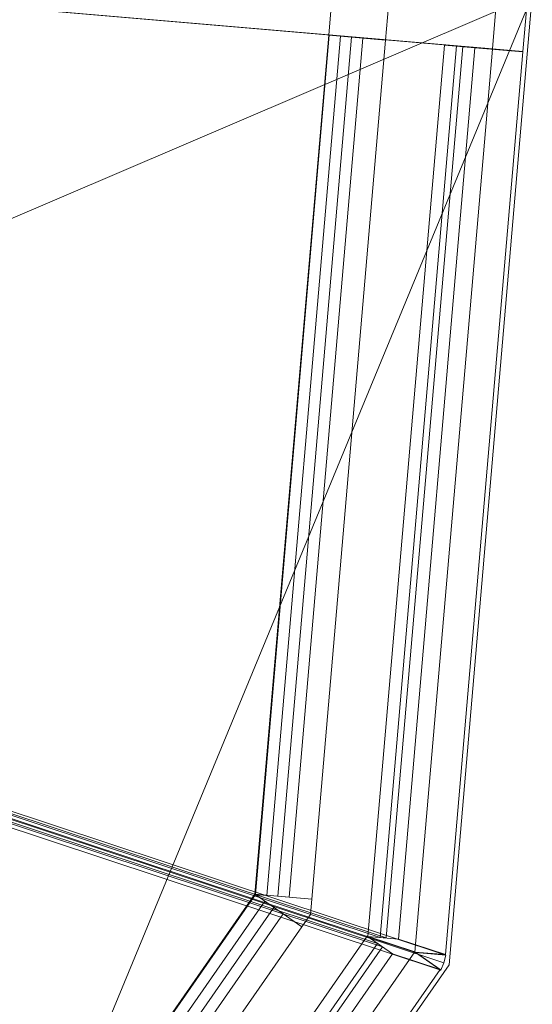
# Model space of a CAD drawing. Header units: millimetres. Extents: x -430348 to -225823, y -86243 to 5084.
# Tile 628 of 656: x -376083 to -375634, y -7416 to -6552. Entities that reach past the tile are written whole.
import ezdxf

# ---------------------------------------------------------------- set-up
doc = ezdxf.new("R2010")
doc.units = ezdxf.units.MM
for name, color, linetype, lineweight in [('A-GLAZ-CURT', 52, 'Continuous', 9), ('A-GLAZ-CWMG', 51, 'Continuous', 9), ('A-ROOF', 132, 'Continuous', 9)]:
    doc.layers.add(name, color=color, linetype=linetype, lineweight=lineweight)

# ---------------------------------------------------------------- blocks, each defined once
blk = doc.blocks.new('System Panel - Solid-518643-_3D_ Copy 1')
at = {"layer": 'A-GLAZ-CURT'}
mesh = blk.add_polyface(dxfattribs=at)
corners = [(-378.31, -14.5), (-378.31, -14.5, 975), (378.31, -14.5, 975), (378.31, -14.5)]
mesh.append_faces([[corners[k] for k in face] for face in [(1, 2, 3, 0)]])
mesh = blk.add_polyface(dxfattribs=at)
corners = [(378.31, -24.5), (-378.31, -24.5), (-378.31, -14.5), (378.31, -14.5)]
mesh.append_faces([[corners[k] for k in face] for face in [(0, 1, 2, 3)]])
mesh = blk.add_polyface(dxfattribs=at)
corners = [(-378.31, -24.5, 975), (378.31, -24.5, 975), (378.31, -14.5, 975), (-378.31, -14.5, 975)]
mesh.append_faces([[corners[k] for k in face] for face in [(0, 1, 2, 3)]])
mesh = blk.add_polyface(dxfattribs=at)
corners = [(-378.31, -24.5), (-378.31, -24.5, 975), (-378.31, -14.5, 975), (-378.31, -14.5)]
mesh.append_faces([[corners[k] for k in face] for face in [(0, 1, 2, 3)]])
mesh = blk.add_polyface(dxfattribs=at)
corners = [(378.31, -24.5, 975), (378.31, -24.5), (378.31, -14.5), (378.31, -14.5, 975)]
mesh.append_faces([[corners[k] for k in face] for face in [(0, 1, 2, 3)]])
mesh = blk.add_polyface(dxfattribs=at)
corners = [(-378.31, -24.5), (378.31, -24.5), (378.31, -24.5, 975), (-378.31, -24.5, 975)]
mesh.append_faces([[corners[k] for k in face] for face in [(3, 0, 1, 2)]])
blk = doc.blocks.new('System Panel - Solid-518647-_3D_ Copy 1')
at = {"layer": 'A-GLAZ-CURT'}
mesh = blk.add_polyface(dxfattribs=at)
corners = [(-554.7, -14.5), (-554.7, -14.5, 975), (554.7, -14.5, 975), (554.7, -14.5)]
mesh.append_faces([[corners[k] for k in face] for face in [(2, 3, 0, 1)]])
mesh = blk.add_polyface(dxfattribs=at)
corners = [(554.7, -24.5), (-554.7, -24.5), (-554.7, -14.5), (554.7, -14.5)]
mesh.append_faces([[corners[k] for k in face] for face in [(3, 0, 1, 2)]])
mesh = blk.add_polyface(dxfattribs=at)
corners = [(-554.7, -24.5, 975), (554.7, -24.5, 975), (554.7, -14.5, 975), (-554.7, -14.5, 975)]
mesh.append_faces([[corners[k] for k in face] for face in [(3, 0, 1, 2)]])
mesh = blk.add_polyface(dxfattribs=at)
corners = [(-554.7, -24.5), (-554.7, -24.5, 975), (-554.7, -14.5, 975), (-554.7, -14.5)]
mesh.append_faces([[corners[k] for k in face] for face in [(0, 1, 2, 3)]])
mesh = blk.add_polyface(dxfattribs=at)
corners = [(-554.7, -24.5), (554.7, -24.5), (554.7, -24.5, 975), (-554.7, -24.5, 975)]
mesh.append_faces([[corners[k] for k in face] for face in [(3, 0, 1, 2)]])
blk = doc.blocks.new('Rectangular Mullion - 50mm x 50mm-505389-_3D_ Copy 1')
at = {"layer": 'A-GLAZ-CWMG'}
mesh = blk.add_polyface(dxfattribs=at)
corners = [(0, 25), (-50, 25), (-50, -25), (0, -25)]
mesh.append_faces([[corners[k] for k in face] for face in [(2, 3, 0, 1)]])
mesh = blk.add_polyface(dxfattribs=at)
corners = [(-50, 25), (0, 25), (0, 25, -500), (-50, 25, -500)]
mesh.append_faces([[corners[k] for k in face] for face in [(0, 1, 2, 3)]])
mesh = blk.add_polyface(dxfattribs=at)
corners = [(-50, -25), (-50, 25), (-50, 25, -500), (-50, -25, -500)]
mesh.append_faces([[corners[k] for k in face] for face in [(3, 0, 1, 2)]])
mesh = blk.add_polyface(dxfattribs=at)
corners = [(0, 25), (0, -25), (0, -25, -500), (0, 25, -500)]
mesh.append_faces([[corners[k] for k in face] for face in [(3, 0, 1, 2)]])
mesh = blk.add_polyface(dxfattribs=at)
corners = [(0, -25), (-50, -25), (-50, -25, -500), (0, -25, -500)]
mesh.append_faces([[corners[k] for k in face] for face in [(0, 1, 2, 3)]])
blk = doc.blocks.new('Rectangular Mullion - 50mm x 50mm-518640-_3D_ Copy 1')
at = {"layer": 'A-GLAZ-CWMG'}
mesh = blk.add_polyface(dxfattribs=at)
corners = [(0, 25), (-50, 25), (-50, -25), (0, -25)]
mesh.append_faces([[corners[k] for k in face] for face in [(3, 0, 1, 2)]])
mesh = blk.add_polyface(dxfattribs=at)
corners = [(0, 25, -756.61), (0, -25, -756.61), (-50, -25, -756.61), (-50, 25, -756.61)]
mesh.append_faces([[corners[k] for k in face] for face in [(3, 0, 1, 2)]])
mesh = blk.add_polyface(dxfattribs=at)
corners = [(-50, 25), (0, 25), (0, 25, -756.61), (-50, 25, -756.61)]
mesh.append_faces([[corners[k] for k in face] for face in [(0, 1, 2, 3)]])
mesh = blk.add_polyface(dxfattribs=at)
corners = [(-50, -25), (-50, 25), (-50, 25, -756.61), (-50, -25, -756.61)]
mesh.append_faces([[corners[k] for k in face] for face in [(3, 0, 1, 2)]])
mesh = blk.add_polyface(dxfattribs=at)
corners = [(0, 25), (0, -25), (0, -25, -756.61), (0, 25, -756.61)]
mesh.append_faces([[corners[k] for k in face] for face in [(3, 0, 1, 2)]])
mesh = blk.add_polyface(dxfattribs=at)
corners = [(0, -25), (-50, -25), (-50, -25, -756.61), (0, -25, -756.61)]
mesh.append_faces([[corners[k] for k in face] for face in [(0, 1, 2, 3)]])
blk = doc.blocks.new('Quad Corner Mullion - Quad Mullion 1-518652-_3D_ Copy 1')
at = {"layer": 'A-GLAZ-CWMG'}
mesh = blk.add_polyface(dxfattribs=at)
corners = [(18.25, -18.34), (-6.68, 25), (-6.68, -25), (6.68, -25)]
mesh.append_faces([[corners[k] for k in face] for face in [(3, 0, 1, 2)]])
mesh = blk.add_polyface(dxfattribs=at)
corners = [(-6.68, 25), (18.25, -18.34), (18.25, -18.34, -1050), (-6.68, 25, -1050)]
mesh.append_faces([[corners[k] for k in face] for face in [(3, 0, 1, 2)]])
mesh = blk.add_polyface(dxfattribs=at)
corners = [(-6.68, -25), (-6.68, 25), (-6.68, 25, -1050), (-6.68, -25, -1050)]
mesh.append_faces([[corners[k] for k in face] for face in [(0, 1, 2, 3)]])
mesh = blk.add_polyface(dxfattribs=at)
corners = [(6.68, -25), (-6.68, -25), (-6.68, -25, -1050), (6.68, -25, -1050)]
mesh.append_faces([[corners[k] for k in face] for face in [(3, 0, 1, 2)]])
mesh = blk.add_polyface(dxfattribs=at)
corners = [(18.25, -18.34), (6.68, -25), (6.68, -25, -1050), (18.25, -18.34, -1050)]
mesh.append_faces([[corners[k] for k in face] for face in [(3, 0, 1, 2)]])
blk = doc.blocks.new('Rectangular Mullion - 50mm x 50mm-518641-_3D_ Copy 1')
at = {"layer": 'A-GLAZ-CWMG'}
mesh = blk.add_polyface(dxfattribs=at)
corners = [(0, 25), (-50, 25), (-50, -25), (0, -25)]
mesh.append_faces([[corners[k] for k in face] for face in [(2, 3, 0, 1)]])
mesh = blk.add_polyface(dxfattribs=at)
corners = [(0, 25, -756.61), (0, -25, -756.61), (-50, -25, -756.61), (-50, 25, -756.61)]
mesh.append_faces([[corners[k] for k in face] for face in [(0, 1, 2, 3)]])
mesh = blk.add_polyface(dxfattribs=at)
corners = [(-50, 25), (0, 25), (0, 25, -756.61), (-50, 25, -756.61)]
mesh.append_faces([[corners[k] for k in face] for face in [(0, 1, 2, 3)]])
mesh = blk.add_polyface(dxfattribs=at)
corners = [(-50, -25), (-50, 25), (-50, 25, -756.61), (-50, -25, -756.61)]
mesh.append_faces([[corners[k] for k in face] for face in [(0, 1, 2, 3)]])
mesh = blk.add_polyface(dxfattribs=at)
corners = [(0, 25), (0, -25), (0, -25, -756.61), (0, 25, -756.61)]
mesh.append_faces([[corners[k] for k in face] for face in [(0, 1, 2, 3)]])
mesh = blk.add_polyface(dxfattribs=at)
corners = [(0, -25), (-50, -25), (-50, -25, -756.61), (0, -25, -756.61)]
mesh.append_faces([[corners[k] for k in face] for face in [(0, 1, 2, 3)]])
blk = doc.blocks.new('Rectangular Mullion - 50mm x 50mm-518644-_3D_ Copy 1')
at = {"layer": 'A-GLAZ-CWMG'}
mesh = blk.add_polyface(dxfattribs=at)
corners = [(0, 25, -1109.4), (0, -25, -1109.4), (-50, -25, -1109.4), (-50, 25, -1109.4)]
mesh.append_faces([[corners[k] for k in face] for face in [(0, 1, 2, 3)]])
mesh = blk.add_polyface(dxfattribs=at)
corners = [(-50, 25), (0, 25), (0, 25, -1109.4), (-50, 25, -1109.4)]
mesh.append_faces([[corners[k] for k in face] for face in [(0, 1, 2, 3)]])
mesh = blk.add_polyface(dxfattribs=at)
corners = [(-50, -25), (-50, 25), (-50, 25, -1109.4), (-50, -25, -1109.4)]
mesh.append_faces([[corners[k] for k in face] for face in [(0, 1, 2, 3)]])
mesh = blk.add_polyface(dxfattribs=at)
corners = [(0, 25), (0, -25), (0, -25, -1109.4), (0, 25, -1109.4)]
mesh.append_faces([[corners[k] for k in face] for face in [(0, 1, 2, 3)]])
mesh = blk.add_polyface(dxfattribs=at)
corners = [(0, -25), (-50, -25), (-50, -25, -1109.4), (0, -25, -1109.4)]
mesh.append_faces([[corners[k] for k in face] for face in [(0, 1, 2, 3)]])
blk = doc.blocks.new('Rectangular Mullion - 50mm x 50mm-518645-_3D_ Copy 1')
at = {"layer": 'A-GLAZ-CWMG'}
mesh = blk.add_polyface(dxfattribs=at)
corners = [(0, 25), (-50, 25), (-50, -25), (0, -25)]
mesh.append_faces([[corners[k] for k in face] for face in [(2, 3, 0, 1)]])
mesh = blk.add_polyface(dxfattribs=at)
corners = [(-50, 25), (0, 25), (0, 25, -1109.4), (-50, 25, -1109.4)]
mesh.append_faces([[corners[k] for k in face] for face in [(0, 1, 2, 3)]])
mesh = blk.add_polyface(dxfattribs=at)
corners = [(-50, -25), (-50, 25), (-50, 25, -1109.4), (-50, -25, -1109.4)]
mesh.append_faces([[corners[k] for k in face] for face in [(0, 1, 2, 3)]])
mesh = blk.add_polyface(dxfattribs=at)
corners = [(0, 25), (0, -25), (0, -25, -1109.4), (0, 25, -1109.4)]
mesh.append_faces([[corners[k] for k in face] for face in [(0, 1, 2, 3)]])
mesh = blk.add_polyface(dxfattribs=at)
corners = [(0, -25), (-50, -25), (-50, -25, -1109.4), (0, -25, -1109.4)]
mesh.append_faces([[corners[k] for k in face] for face in [(0, 1, 2, 3)]])
blk = doc.blocks.new('System Panel - Glazed-518659-_3D_ Copy 1')
at = {"layer": 'A-GLAZ-CURT', "transparency": 33554471}
mesh = blk.add_polyface(dxfattribs=at)
corners = [(-554.7, 5), (-554.7, 5, 425), (554.7, 5, 425), (554.7, 5)]
mesh.append_faces([[corners[k] for k in face] for face in [(2, 3, 0, 1)]])
mesh = blk.add_polyface(dxfattribs=at)
corners = [(554.7, -5), (-554.7, -5), (-554.7, 5), (554.7, 5)]
mesh.append_faces([[corners[k] for k in face] for face in [(3, 0, 1, 2)]])
mesh = blk.add_polyface(dxfattribs=at)
corners = [(-554.7, -5, 425), (554.7, -5, 425), (554.7, 5, 425), (-554.7, 5, 425)]
mesh.append_faces([[corners[k] for k in face] for face in [(3, 0, 1, 2)]])
mesh = blk.add_polyface(dxfattribs=at)
corners = [(-554.7, -5), (-554.7, -5, 425), (-554.7, 5, 425), (-554.7, 5)]
mesh.append_faces([[corners[k] for k in face] for face in [(0, 1, 2, 3)]])
mesh = blk.add_polyface(dxfattribs=at)
corners = [(-554.7, -5), (554.7, -5), (554.7, -5, 425), (-554.7, -5, 425)]
mesh.append_faces([[corners[k] for k in face] for face in [(3, 0, 1, 2)]])
blk = doc.blocks.new('System Panel - Glazed-518661-_3D_ Copy 1')
at = {"layer": 'A-GLAZ-CURT', "transparency": 33554471}
mesh = blk.add_polyface(dxfattribs=at)
corners = [(-378.31, 5), (-378.31, 5, 425), (378.31, 5, 425), (378.31, 5)]
mesh.append_faces([[corners[k] for k in face] for face in [(1, 2, 3, 0)]])
mesh = blk.add_polyface(dxfattribs=at)
corners = [(378.31, -5), (-378.31, -5), (-378.31, 5), (378.31, 5)]
mesh.append_faces([[corners[k] for k in face] for face in [(0, 1, 2, 3)]])
mesh = blk.add_polyface(dxfattribs=at)
corners = [(-378.31, -5, 425), (378.31, -5, 425), (378.31, 5, 425), (-378.31, 5, 425)]
mesh.append_faces([[corners[k] for k in face] for face in [(0, 1, 2, 3)]])
mesh = blk.add_polyface(dxfattribs=at)
corners = [(-378.31, -5), (-378.31, -5, 425), (-378.31, 5, 425), (-378.31, 5)]
mesh.append_faces([[corners[k] for k in face] for face in [(0, 1, 2, 3)]])
mesh = blk.add_polyface(dxfattribs=at)
corners = [(378.31, -5, 425), (378.31, -5), (378.31, 5), (378.31, 5, 425)]
mesh.append_faces([[corners[k] for k in face] for face in [(0, 1, 2, 3)]])
mesh = blk.add_polyface(dxfattribs=at)
corners = [(-378.31, -5), (378.31, -5), (378.31, -5, 425), (-378.31, -5, 425)]
mesh.append_faces([[corners[k] for k in face] for face in [(3, 0, 1, 2)]])
blk = doc.blocks.new('Rectangular Mullion - 50mm x 50mm-518662-_3D_ Copy 1')
at = {"layer": 'A-GLAZ-CWMG'}
mesh = blk.add_polyface(dxfattribs=at)
corners = [(-50, 25), (0, 25), (0, 25, -800), (-50, 25, -800)]
mesh.append_faces([[corners[k] for k in face] for face in [(0, 1, 2, 3)]])
mesh = blk.add_polyface(dxfattribs=at)
corners = [(-50, -25), (-50, 25), (-50, 25, -800), (-50, -25, -800)]
mesh.append_faces([[corners[k] for k in face] for face in [(3, 0, 1, 2)]])
mesh = blk.add_polyface(dxfattribs=at)
corners = [(0, 25), (0, -25), (0, -25, -800), (0, 25, -800)]
mesh.append_faces([[corners[k] for k in face] for face in [(3, 0, 1, 2)]])
mesh = blk.add_polyface(dxfattribs=at)
corners = [(0, -25), (-50, -25), (-50, -25, -800), (0, -25, -800)]
mesh.append_faces([[corners[k] for k in face] for face in [(0, 1, 2, 3)]])
blk = doc.blocks.new('Quad Corner Mullion - Quad Mullion 1-518663-_3D_ Copy 1')
at = {"layer": 'A-GLAZ-CWMG'}
mesh = blk.add_polyface(dxfattribs=at)
corners = [(18.25, -18.34, -500), (6.68, -25, -500), (-6.68, -25, -500), (-6.68, 25, -500)]
mesh.append_faces([[corners[k] for k in face] for face in [(3, 0, 1, 2)]])
mesh = blk.add_polyface(dxfattribs=at)
corners = [(-6.68, 25), (18.25, -18.34), (18.25, -18.34, -500), (-6.68, 25, -500)]
mesh.append_faces([[corners[k] for k in face] for face in [(3, 0, 1, 2)]])
mesh = blk.add_polyface(dxfattribs=at)
corners = [(-6.68, -25), (-6.68, 25), (-6.68, 25, -500), (-6.68, -25, -500)]
mesh.append_faces([[corners[k] for k in face] for face in [(0, 1, 2, 3)]])
mesh = blk.add_polyface(dxfattribs=at)
corners = [(6.68, -25), (-6.68, -25), (-6.68, -25, -500), (6.68, -25, -500)]
mesh.append_faces([[corners[k] for k in face] for face in [(0, 1, 2, 3)]])
mesh = blk.add_polyface(dxfattribs=at)
corners = [(18.25, -18.34), (6.68, -25), (6.68, -25, -500), (18.25, -18.34, -500)]
mesh.append_faces([[corners[k] for k in face] for face in [(3, 0, 1, 2)]])
blk = doc.blocks.new('Rectangular Mullion - 50mm x 50mm-518642-_3D_ Copy 1')
at = {"layer": 'A-GLAZ-CWMG'}
mesh = blk.add_polyface(dxfattribs=at)
corners = [(25, 25), (-25, 25), (-25, -25), (25, -25)]
mesh.append_faces([[corners[k] for k in face] for face in [(2, 3, 0, 1)]])
mesh = blk.add_polyface(dxfattribs=at)
corners = [(25, 25, -756.61), (25, -25, -756.61), (-25, -25, -756.61), (-25, 25, -756.61)]
mesh.append_faces([[corners[k] for k in face] for face in [(0, 1, 2, 3)]])
mesh = blk.add_polyface(dxfattribs=at)
corners = [(-25, 25), (25, 25), (25, 25, -756.61), (-25, 25, -756.61)]
mesh.append_faces([[corners[k] for k in face] for face in [(0, 1, 2, 3)]])
mesh = blk.add_polyface(dxfattribs=at)
corners = [(-25, -25), (-25, 25), (-25, 25, -756.61), (-25, -25, -756.61)]
mesh.append_faces([[corners[k] for k in face] for face in [(0, 1, 2, 3)]])
mesh = blk.add_polyface(dxfattribs=at)
corners = [(25, 25), (25, -25), (25, -25, -756.61), (25, 25, -756.61)]
mesh.append_faces([[corners[k] for k in face] for face in [(0, 1, 2, 3)]])
mesh = blk.add_polyface(dxfattribs=at)
corners = [(25, -25), (-25, -25), (-25, -25, -756.61), (25, -25, -756.61)]
mesh.append_faces([[corners[k] for k in face] for face in [(0, 1, 2, 3)]])
blk = doc.blocks.new('Rectangular Mullion - 50mm x 50mm-518646-_3D_ Copy 1')
at = {"layer": 'A-GLAZ-CWMG'}
mesh = blk.add_polyface(dxfattribs=at)
corners = [(25, 25, -1109.4), (25, -25, -1109.4), (-25, -25, -1109.4), (-25, 25, -1109.4)]
mesh.append_faces([[corners[k] for k in face] for face in [(0, 1, 2, 3)]])
mesh = blk.add_polyface(dxfattribs=at)
corners = [(-25, 25), (25, 25), (25, 25, -1109.4), (-25, 25, -1109.4)]
mesh.append_faces([[corners[k] for k in face] for face in [(0, 1, 2, 3)]])
mesh = blk.add_polyface(dxfattribs=at)
corners = [(-25, -25), (-25, 25), (-25, 25, -1109.4), (-25, -25, -1109.4)]
mesh.append_faces([[corners[k] for k in face] for face in [(0, 1, 2, 3)]])
mesh = blk.add_polyface(dxfattribs=at)
corners = [(25, 25), (25, -25), (25, -25, -1109.4), (25, 25, -1109.4)]
mesh.append_faces([[corners[k] for k in face] for face in [(0, 1, 2, 3)]])
mesh = blk.add_polyface(dxfattribs=at)
corners = [(25, -25), (-25, -25), (-25, -25, -1109.4), (25, -25, -1109.4)]
mesh.append_faces([[corners[k] for k in face] for face in [(0, 1, 2, 3)]])
blk = doc.blocks.new('System Panel - Glazed-518682-_3D_ Copy 1')
at = {"layer": 'A-GLAZ-CURT', "transparency": 33554471}
mesh = blk.add_polyface(dxfattribs=at)
corners = [(-580.24, 5), (-24.15, 5, 2235.65), (580.24, 5)]
mesh.append_faces([[corners[k] for k in face] for face in [(2, 0, 1)]])
mesh = blk.add_polyface(dxfattribs=at)
corners = [(580.24, -5), (-580.24, -5), (-580.24, 5), (580.24, 5)]
mesh.append_faces([[corners[k] for k in face] for face in [(3, 0, 1, 2)]])
mesh = blk.add_polyface(dxfattribs=at)
corners = [(-580.24, -5), (-24.15, -5, 2235.65), (-24.15, 5, 2235.65), (-580.24, 5)]
mesh.append_faces([[corners[k] for k in face] for face in [(0, 1, 2, 3)]])
mesh = blk.add_polyface(dxfattribs=at)
corners = [(-580.24, -5), (580.24, -5), (-24.15, -5, 2235.65)]
mesh.append_faces([[corners[k] for k in face] for face in [(0, 1, 2)]])
blk = doc.blocks.new('System Panel - Glazed-1637994-_3D_ Copy 1')
at = {"layer": 'A-GLAZ-CURT', "transparency": 33554471}
mesh = blk.add_polyface(dxfattribs=at)
corners = [(-392.51, 5), (-392.51, 5, 2272.86), (-66.08, 5, 2272.86), (392.51, 5)]
mesh.append_faces([[corners[k] for k in face] for face in [(2, 3, 0, 1)]])
mesh = blk.add_polyface(dxfattribs=at)
corners = [(392.51, -5), (-392.51, -5), (-392.51, 5), (392.51, 5)]
mesh.append_faces([[corners[k] for k in face] for face in [(0, 1, 2, 3)]])
mesh = blk.add_polyface(dxfattribs=at)
corners = [(-392.51, -5), (-392.51, -5, 2272.86), (-392.51, 5, 2272.86), (-392.51, 5)]
mesh.append_faces([[corners[k] for k in face] for face in [(0, 1, 2, 3)]])
mesh = blk.add_polyface(dxfattribs=at)
corners = [(-66.08, -5, 2272.86), (392.51, -5), (392.51, 5), (-66.08, 5, 2272.86)]
mesh.append_faces([[corners[k] for k in face] for face in [(3, 0, 1, 2)]])
mesh = blk.add_polyface(dxfattribs=at)
corners = [(-392.51, -5), (392.51, -5), (-66.08, -5, 2272.86), (-392.51, -5, 2272.86)]
mesh.append_faces([[corners[k] for k in face] for face in [(2, 3, 0, 1)]])
blk = doc.blocks.new('Rectangular Mullion - 50mm x 50mm-518673-_3D_ Copy 1')
at = {"layer": 'A-GLAZ-CWMG'}
mesh = blk.add_polyface(dxfattribs=at)
corners = [(-50, 25, -17.15), (0, 25, -3.63), (0, 25, -1190.06), (-50, 25, -1177.62)]
mesh.append_faces([[corners[k] for k in face] for face in [(0, 1, 2, 3)]])
mesh = blk.add_polyface(dxfattribs=at)
corners = [(-50, -25, -17.15), (-50, 25, -17.15), (-50, 25, -1177.62), (-50, -25, -1177.62)]
mesh.append_faces([[corners[k] for k in face] for face in [(0, 1, 2, 3)]])
mesh = blk.add_polyface(dxfattribs=at)
corners = [(0, 25, -1190.06), (0, -25, -1190.06), (-50, -25, -1177.62), (-50, 25, -1177.62)]
mesh.append_faces([[corners[k] for k in face] for face in [(3, 0, 1, 2)]])
mesh = blk.add_polyface(dxfattribs=at)
corners = [(0, 25, -3.63), (0, -25, -3.63), (0, -25, -1190.06), (0, 25, -1190.06)]
mesh.append_faces([[corners[k] for k in face] for face in [(3, 0, 1, 2)]])
mesh = blk.add_polyface(dxfattribs=at)
corners = [(0, -25, -3.63), (-50, -25, -17.15), (-50, -25, -1177.62), (0, -25, -1190.06)]
mesh.append_faces([[corners[k] for k in face] for face in [(3, 0, 1, 2)]])
blk = doc.blocks.new('Quad Corner Mullion - Quad Mullion 1-1637995-_3D_ Copy 1')
at = {"layer": 'A-GLAZ-CWMG'}
mesh = blk.add_polyface(dxfattribs=at)
corners = [(10.24, 23.07), (3.5, 25), (-3.5, 25), (-3.5, -25)]
mesh.append_faces([[corners[k] for k in face] for face in [(0, 1, 2, 3)]])
mesh = blk.add_polyface(dxfattribs=at)
corners = [(-3.5, 25), (3.5, 25), (3.5, 25, -2369.67), (-3.5, 25, -2369.67)]
mesh.append_faces([[corners[k] for k in face] for face in [(3, 0, 1, 2)]])
mesh = blk.add_polyface(dxfattribs=at)
corners = [(-3.5, -25), (-3.5, 25), (-3.5, 25, -2369.67), (-3.5, -25, -2369.67)]
mesh.append_faces([[corners[k] for k in face] for face in [(0, 1, 2, 3)]])
mesh = blk.add_polyface(dxfattribs=at)
corners = [(10.24, 23.07), (-3.5, -25), (-3.5, -25, -2369.67), (10.24, 23.07, -2369.67)]
mesh.append_faces([[corners[k] for k in face] for face in [(0, 1, 2, 3)]])
mesh = blk.add_polyface(dxfattribs=at)
corners = [(3.5, 25), (10.24, 23.07), (10.24, 23.07, -2369.67), (3.5, 25, -2369.67)]
mesh.append_faces([[corners[k] for k in face] for face in [(3, 0, 1, 2)]])
blk = doc.blocks.new('Rectangular Mullion - 50mm x 50mm-518674-_3D_ Copy 1')
at = {"layer": 'A-GLAZ-CWMG'}
mesh = blk.add_polyface(dxfattribs=at)
corners = [(0, 25, -798.67), (0, -25, -798.67), (-50, -25, -798.67), (-50, 25, -798.67)]
mesh.append_faces([[corners[k] for k in face] for face in [(0, 1, 2, 3)]])
mesh = blk.add_polyface(dxfattribs=at)
corners = [(-50, 25, -13.66), (0, 25, -3.58), (0, 25, -798.67), (-50, 25, -798.67)]
mesh.append_faces([[corners[k] for k in face] for face in [(0, 1, 2, 3)]])
mesh = blk.add_polyface(dxfattribs=at)
corners = [(-50, -25, -13.66), (-50, 25, -13.66), (-50, 25, -798.67), (-50, -25, -798.67)]
mesh.append_faces([[corners[k] for k in face] for face in [(0, 1, 2, 3)]])
mesh = blk.add_polyface(dxfattribs=at)
corners = [(0, 25, -3.58), (-50, 25, -13.66), (-50, -25, -13.66), (0, -25, -3.58)]
mesh.append_faces([[corners[k] for k in face] for face in [(2, 3, 0, 1)]])
mesh = blk.add_polyface(dxfattribs=at)
corners = [(0, 25, -3.58), (0, -25, -3.58), (0, -25, -798.67), (0, 25, -798.67)]
mesh.append_faces([[corners[k] for k in face] for face in [(3, 0, 1, 2)]])
mesh = blk.add_polyface(dxfattribs=at)
corners = [(0, -25, -3.58), (-50, -25, -13.66), (-50, -25, -798.67), (0, -25, -798.67)]
mesh.append_faces([[corners[k] for k in face] for face in [(3, 0, 1, 2)]])
blk = doc.blocks.new('Rectangular Mullion - 50mm x 50mm-1637993-_3D_ Copy 1')
at = {"layer": 'A-GLAZ-CWMG'}
mesh = blk.add_polyface(dxfattribs=at)
corners = [(0, 25), (-50, 25), (-50, -25), (0, -25)]
mesh.append_faces([[corners[k] for k in face] for face in [(2, 3, 0, 1)]])
mesh = blk.add_polyface(dxfattribs=at)
corners = [(-50, 25), (0, 25), (0, 25, -2322.86), (-50, 25, -2322.86)]
mesh.append_faces([[corners[k] for k in face] for face in [(3, 0, 1, 2)]])
mesh = blk.add_polyface(dxfattribs=at)
corners = [(-50, -25), (-50, 25), (-50, 25, -2322.86), (-50, -25, -2322.86)]
mesh.append_faces([[corners[k] for k in face] for face in [(3, 0, 1, 2)]])
mesh = blk.add_polyface(dxfattribs=at)
corners = [(0, -25), (-50, -25), (-50, -25, -2322.86), (0, -25, -2322.86)]
mesh.append_faces([[corners[k] for k in face] for face in [(3, 0, 1, 2)]])
blk = doc.blocks.new('System Panel - Glazed-518695-_3D_ Copy 1')
at = {"layer": 'A-GLAZ-CURT', "transparency": 33554471}
mesh = blk.add_polyface(dxfattribs=at)
corners = [(-554.7, 5), (-554.7, 5, 750), (554.7, 5, 750), (554.7, 5)]
mesh.append_faces([[corners[k] for k in face] for face in [(2, 3, 0, 1)]])
mesh = blk.add_polyface(dxfattribs=at)
corners = [(554.7, -5), (-554.7, -5), (-554.7, 5), (554.7, 5)]
mesh.append_faces([[corners[k] for k in face] for face in [(3, 0, 1, 2)]])
mesh = blk.add_polyface(dxfattribs=at)
corners = [(-554.7, -5, 750), (554.7, -5, 750), (554.7, 5, 750), (-554.7, 5, 750)]
mesh.append_faces([[corners[k] for k in face] for face in [(3, 0, 1, 2)]])
mesh = blk.add_polyface(dxfattribs=at)
corners = [(-554.7, -5), (-554.7, -5, 750), (-554.7, 5, 750), (-554.7, 5)]
mesh.append_faces([[corners[k] for k in face] for face in [(0, 1, 2, 3)]])
mesh = blk.add_polyface(dxfattribs=at)
corners = [(-554.7, -5), (554.7, -5), (554.7, -5, 750), (-554.7, -5, 750)]
mesh.append_faces([[corners[k] for k in face] for face in [(3, 0, 1, 2)]])
blk = doc.blocks.new('System Panel - Glazed-518697-_3D_ Copy 1')
at = {"layer": 'A-GLAZ-CURT', "transparency": 33554471}
mesh = blk.add_polyface(dxfattribs=at)
corners = [(-378.31, 5), (-378.31, 5, 750), (378.31, 5, 750), (378.31, 5)]
mesh.append_faces([[corners[k] for k in face] for face in [(1, 2, 3, 0)]])
mesh = blk.add_polyface(dxfattribs=at)
corners = [(378.31, -5), (-378.31, -5), (-378.31, 5), (378.31, 5)]
mesh.append_faces([[corners[k] for k in face] for face in [(0, 1, 2, 3)]])
mesh = blk.add_polyface(dxfattribs=at)
corners = [(-378.31, -5, 750), (378.31, -5, 750), (378.31, 5, 750), (-378.31, 5, 750)]
mesh.append_faces([[corners[k] for k in face] for face in [(0, 1, 2, 3)]])
mesh = blk.add_polyface(dxfattribs=at)
corners = [(-378.31, -5), (-378.31, -5, 750), (-378.31, 5, 750), (-378.31, 5)]
mesh.append_faces([[corners[k] for k in face] for face in [(0, 1, 2, 3)]])
mesh = blk.add_polyface(dxfattribs=at)
corners = [(378.31, -5, 750), (378.31, -5), (378.31, 5), (378.31, 5, 750)]
mesh.append_faces([[corners[k] for k in face] for face in [(0, 1, 2, 3)]])
mesh = blk.add_polyface(dxfattribs=at)
corners = [(-378.31, -5), (378.31, -5), (378.31, -5, 750), (-378.31, -5, 750)]
mesh.append_faces([[corners[k] for k in face] for face in [(3, 0, 1, 2)]])
blk = doc.blocks.new('Quad Corner Mullion - Quad Mullion 1-518698-_3D_ Copy 1')
at = {"layer": 'A-GLAZ-CWMG'}
mesh = blk.add_polyface(dxfattribs=at)
corners = [(-6.68, 25), (18.25, -18.34), (18.25, -18.34, -800), (-6.68, 25, -800)]
mesh.append_faces([[corners[k] for k in face] for face in [(3, 0, 1, 2)]])
mesh = blk.add_polyface(dxfattribs=at)
corners = [(-6.68, -25), (-6.68, 25), (-6.68, 25, -800), (-6.68, -25, -800)]
mesh.append_faces([[corners[k] for k in face] for face in [(0, 1, 2, 3)]])
mesh = blk.add_polyface(dxfattribs=at)
corners = [(6.68, -25), (-6.68, -25), (-6.68, -25, -800), (6.68, -25, -800)]
mesh.append_faces([[corners[k] for k in face] for face in [(3, 0, 1, 2)]])
mesh = blk.add_polyface(dxfattribs=at)
corners = [(18.25, -18.34), (6.68, -25), (6.68, -25, -800), (18.25, -18.34, -800)]
mesh.append_faces([[corners[k] for k in face] for face in [(3, 0, 1, 2)]])
blk = doc.blocks.new('Rectangular Mullion - 50mm x 50mm-473909-_3D_ Copy 1')
at = {"layer": 'A-GLAZ-CWMG'}
mesh = blk.add_polyface(dxfattribs=at)
corners = [(0, 25, -1050), (0, -25, -1050), (-50, -25, -1050), (-50, 25, -1050)]
mesh.append_faces([[corners[k] for k in face] for face in [(3, 0, 1, 2)]])
mesh = blk.add_polyface(dxfattribs=at)
corners = [(-50, 25), (0, 25), (0, 25, -1050), (-50, 25, -1050)]
mesh.append_faces([[corners[k] for k in face] for face in [(0, 1, 2, 3)]])
mesh = blk.add_polyface(dxfattribs=at)
corners = [(-50, -25), (-50, 25), (-50, 25, -1050), (-50, -25, -1050)]
mesh.append_faces([[corners[k] for k in face] for face in [(3, 0, 1, 2)]])
mesh = blk.add_polyface(dxfattribs=at)
corners = [(0, 25), (0, -25), (0, -25, -1050), (0, 25, -1050)]
mesh.append_faces([[corners[k] for k in face] for face in [(3, 0, 1, 2)]])
mesh = blk.add_polyface(dxfattribs=at)
corners = [(0, -25), (-50, -25), (-50, -25, -1050), (0, -25, -1050)]
mesh.append_faces([[corners[k] for k in face] for face in [(0, 1, 2, 3)]])

msp = doc.modelspace()

# ---------------------------------------------------------------- block references
at = {"layer": 'A-GLAZ-CURT', "transparency": 33554471, "extrusion": (-0.841618, 0.07223, 0.535222)}
msp.add_blockref('System Panel - Glazed-1637994-_3D_ Copy 1', (39069.17, -148844.53, 348159.54), dxfattribs=at)
at = {"layer": 'A-GLAZ-CURT'}
for name, p, rotation in [('System Panel - Solid-518643-_3D_ Copy 1', (-375819.76, -6944.83, 58247.61), 265.094764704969), ('System Panel - Solid-518647-_3D_ Copy 1', (-376173.15, -7789.31, 58247.61), 235.1895294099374)]:
    msp.add_blockref(name, p, dxfattribs=dict(at, rotation=rotation))
at = {"layer": 'A-GLAZ-CURT', "transparency": 33554471}
for name, p, rotation in [('System Panel - Glazed-518661-_3D_ Copy 1', (-375819.76, -6944.83, 60072.61), 265.094764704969), ('System Panel - Glazed-518697-_3D_ Copy 1', (-375819.76, -6944.83, 59272.61), 265.094764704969), ('System Panel - Glazed-518659-_3D_ Copy 1', (-376173.15, -7789.31, 60072.61), 235.1895294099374), ('System Panel - Glazed-518695-_3D_ Copy 1', (-376173.15, -7789.31, 59272.61), 235.1895294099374)]:
    msp.add_blockref(name, p, dxfattribs=dict(at, rotation=rotation))
at = {"layer": 'A-GLAZ-CURT', "transparency": 33554471, "extrusion": (-0.69071, 0.480243, 0.540636)}
msp.add_blockref('System Panel - Glazed-518682-_3D_ Copy 1', (221138.47, -113534.7, 288778.7), dxfattribs=at)
at = {"layer": 'A-GLAZ-CWMG', "extrusion": (0.841618, -0.07223, -0.535222)}
msp.add_blockref('Rectangular Mullion - 50mm x 50mm-1637993-_3D_ Copy 1', (-38626.67, -148844.53, -348109.54), dxfattribs=at)
at = {"layer": 'A-GLAZ-CWMG', "rotation": 85.09476470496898}
for name, p in [('Rectangular Mullion - 50mm x 50mm-505389-_3D_ Copy 1', (-375783.14, -6518.09, 60547.61)), ('Rectangular Mullion - 50mm x 50mm-518662-_3D_ Copy 1', (-375783.14, -6518.09, 60047.61)), ('Rectangular Mullion - 50mm x 50mm-473909-_3D_ Copy 1', (-375783.14, -6518.09, 59247.61))]:
    msp.add_blockref(name, p, dxfattribs=at)
at = {"layer": 'A-GLAZ-CWMG', "extrusion": (-0.085508, -0.996337, 0)}
for name, p, rotation in [('Rectangular Mullion - 50mm x 50mm-518640-_3D_ Copy 1', (-373849.48, 60547.61, 39433.28), 90), ('Rectangular Mullion - 50mm x 50mm-518642-_3D_ Copy 1', (-373849.48, 60047.61, 39433.28), 90), ('Rectangular Mullion - 50mm x 50mm-518642-_3D_ Copy 1', (-373849.48, 59247.61, 39433.28), 90), ('Rectangular Mullion - 50mm x 50mm-518674-_3D_ Copy 1', (-373716.98, 60585.16, 39475.34), 327.6410390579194)]:
    msp.add_blockref(name, p, dxfattribs=dict(at, rotation=rotation))
at = {"layer": 'A-GLAZ-CWMG', "extrusion": (0.085508, 0.996337, 0), "rotation": 270}
msp.add_blockref('Rectangular Mullion - 50mm x 50mm-518641-_3D_ Copy 1', (373849.48, 58197.61, -38676.67), dxfattribs=at)
at = {"layer": 'A-GLAZ-CWMG', "extrusion": (0.808081, -0.267858, -0.524649), "rotation": 8.817643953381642}
msp.add_blockref('Quad Corner Mullion - Quad Mullion 1-1637995-_3D_ Copy 1', (-125217.97, -134316.85, -333425.69), dxfattribs=at)
at = {"layer": 'A-GLAZ-CWMG', "extrusion": (-0.570864, -0.821045, 0)}
for name, p, rotation in [('Rectangular Mullion - 50mm x 50mm-518644-_3D_ Copy 1', (-304408.41, 60547.61, 221693.65), 90), ('Rectangular Mullion - 50mm x 50mm-518646-_3D_ Copy 1', (-304408.41, 60047.61, 221693.65), 90), ('Rectangular Mullion - 50mm x 50mm-518646-_3D_ Copy 1', (-304408.41, 59247.61, 221693.65), 90), ('Rectangular Mullion - 50mm x 50mm-518673-_3D_ Copy 1', (-304275.91, 60585.16, 221735.85), 327.2730826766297)]:
    msp.add_blockref(name, p, dxfattribs=dict(at, rotation=rotation))
at = {"layer": 'A-GLAZ-CWMG', "extrusion": (0.570864, 0.821045, 0), "rotation": 270}
msp.add_blockref('Rectangular Mullion - 50mm x 50mm-518645-_3D_ Copy 1', (304408.41, 58197.61, -220584.24), dxfattribs=at)
at = {"layer": 'A-GLAZ-CWMG', "extrusion": (0, 0, -1), "rotation": 274.905235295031}
for name, p in [('Quad Corner Mullion - Quad Mullion 1-518652-_3D_ Copy 1', (375852.68, -7328.4, -58197.61)), ('Quad Corner Mullion - Quad Mullion 1-518663-_3D_ Copy 1', (375852.68, -7328.4, -60047.61)), ('Quad Corner Mullion - Quad Mullion 1-518698-_3D_ Copy 1', (375852.68, -7328.4, -59247.61))]:
    msp.add_blockref(name, p, dxfattribs=at)

# ---------------------------------------------------------------- meshes
at = {"layer": 'A-ROOF'}
mesh = msp.add_polyface(dxfattribs=at)
corners = [(-379844.9, -7026.26, 60547.61), (-379771.91, -6175.76, 60547.61), (-375633.79, -6530.91, 60547.61), (-375706.79, -7381.45, 60547.61), (-376393, -8368.4, 60547.61), (-377441.97, -8861.77, 60547.61), (-378417.94, -8759.19, 60547.61), (-379336.86, -8115.76, 60547.61)]
mesh.append_faces([[corners[k] for k in face] for face in [(4, 2, 3)]], dxfattribs={"vtx0": -1})
mesh.append_faces([[corners[k] for k in face] for face in [(4, 6, 7, 2)]], dxfattribs={"vtx0": -1, "vtx2": -1, "vtx3": -1})
mesh.append_faces([[corners[k] for k in face] for face in [(1, 2, 7, 0), (5, 6, 4)]], dxfattribs={"vtx1": -1})
mesh = msp.add_polyface(dxfattribs=at)
corners = [(-379771.91, -6175.76, 60557.61), (-379844.9, -7026.26, 60557.61), (-379336.86, -8115.76, 60557.61), (-378417.94, -8759.19, 60557.61), (-377441.97, -8861.77, 60557.61), (-376393, -8368.4, 60557.61), (-375706.79, -7381.45, 60557.61), (-375633.79, -6530.91, 60557.61)]
mesh.append_faces([[corners[k] for k in face] for face in [(2, 7, 0, 1), (5, 3, 4)]], dxfattribs={"vtx0": -1})
mesh.append_faces([[corners[k] for k in face] for face in [(6, 7, 5)]], dxfattribs={"vtx1": -1})
mesh.append_faces([[corners[k] for k in face] for face in [(2, 3, 5, 7)]], dxfattribs={"vtx1": -1, "vtx2": -1, "vtx3": -1})
mesh = msp.add_polyface(dxfattribs=at)
corners = [(-375633.79, -6530.91, 60557.61), (-375706.79, -7381.45, 60557.61), (-375706.79, -7381.45, 60547.61), (-375633.79, -6530.91, 60547.61)]
mesh.append_faces([[corners[k] for k in face] for face in [(0, 1, 2, 3)]])
mesh = msp.add_polyface(dxfattribs=at)
corners = [(-375706.79, -7381.45, 60557.61), (-376393, -8368.4, 60557.61), (-376393, -8368.4, 60547.61), (-375706.79, -7381.45, 60547.61)]
mesh.append_faces([[corners[k] for k in face] for face in [(0, 1, 2, 3)]])

doc.saveas('drawing.dxf')
